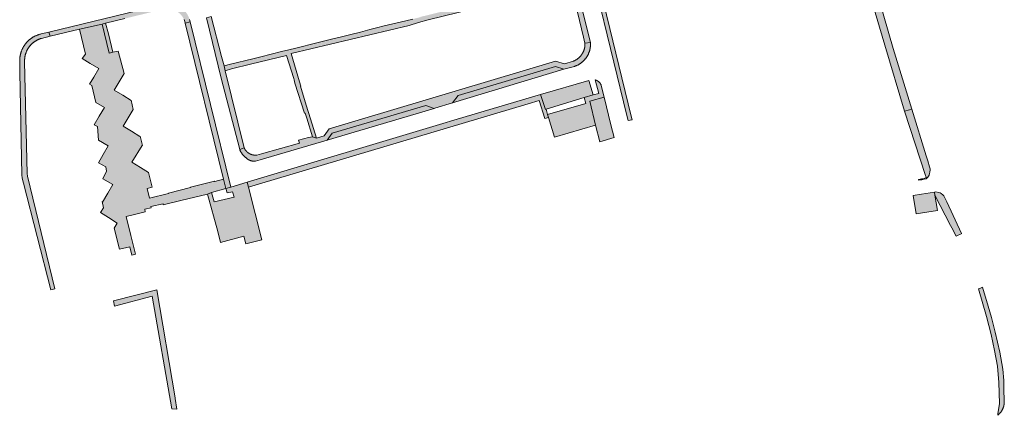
# Model space of a CAD drawing. Extents: x 97094 to 109644, y 463509 to 471969.
# Tile 309 of 362: x 105918 to 106238, y 467084 to 467213. Entities that reach past the tile are written whole.
import ezdxf

# ---------------------------------------------------------------- set-up
doc = ezdxf.new("R2010")
doc.units = 0
doc.layers.add('109 Onkruidbestrijding elementen', color=6, linetype='Continuous', lineweight=20, true_color=0xff00ff)

msp = doc.modelspace()

# ---------------------------------------------------------------- hatches: boundary and pattern name
at = {"layer": '109 Onkruidbestrijding elementen', "true_color": 0xff00ff}
for points in [[(106185.25, 467252.68), (106187.61, 467243.29), (106189.78, 467235.2), (106194.68, 467217.85), (106198.74, 467204.3), (106205.13, 467182.94), (106206.72, 467183.34), (106207.49, 467183.53), (106201.42, 467203.2), (106185.43, 467258.8), (106185.35, 467258.7), (106184.11, 467257.14), (106184.69, 467254.92), (106184.81, 467254.43), (106184.99, 467253.73), (106185.25, 467252.68)], [(106100.11, 467242.4), (106115.01, 467181.47), (106115.46, 467179.85), (106116.72, 467180.16), (106116.4, 467181.27), (106101.47, 467242.7), (106100.11, 467242.4)], [(106094.21, 467240.97), (106092.68, 467240.44), (106097.36, 467221.61), (106097.62, 467220.53), (106100.94, 467206.95), (106101.38, 467205.01), (106103.17, 467205.15), (106094.21, 467240.97)], [(106076.95, 467215.17), (106091.9, 467219.04), (106092.4, 467219.2), (106092.4, 467219.17), (106097.62, 467220.53), (106097.36, 467221.61), (106077.87, 467216.77), (106077.67, 467217.58), (106076.2, 467223.49), (106074.69, 467229.53), (106073.51, 467234.28), (106073.21, 467235.49), (106072.7, 467237.53), (106071.35, 467237.2), (106075.57, 467220.36), (106071.15, 467219.15), (106068.88, 467218.59), (106066.22, 467217.93), (106059.4, 467216.38), (106059.41, 467216.33), (106057.16, 467215.77), (106054.72, 467215.16), (106047.89, 467213.47), (106047.9, 467213.41), (106045.48, 467212.81), (106043.19, 467212.24), (106036.2, 467210.58), (106033.76, 467209.97), (106031.55, 467209.42), (106028.48, 467208.57), (106025.44, 467207.81), (106022.4, 467207.06), (106019.13, 467206.31), (106016.98, 467205.77), (106014.39, 467205.13), (106007.58, 467203.41), (106005.26, 467202.84), (106002.93, 467202.26), (105996.12, 467200.58), (105993.54, 467199.94), (105986.31, 467198.14), (105984.22, 467197.62), (105984.61, 467196.04), (105986.63, 467196.63), (105986.62, 467196.68), (105992.81, 467198.22), (105992.83, 467198.16), (106004.5, 467200.97), (106006.85, 467193.5), (106006.87, 467193.5), (106006.98, 467193.06), (106007.24, 467192), (106010.37, 467182.26), (106010.53, 467182.27), (106011.05, 467180.65), (106012.97, 467174.64), (106014.27, 467174.19), (106012.32, 467180.38), (106010.91, 467184.86), (106010.9, 467184.86), (106009.06, 467191.05), (106009.15, 467191.08), (106008.76, 467192.42), (106006.07, 467201.59), (106044.28, 467210.71), (106047.39, 467211.63), (106050.5, 467212.54), (106069.99, 467217.35), (106073.61, 467218.24), (106075.89, 467218.8), (106076.95, 467215.17)], [(105964.71, 467216.04), (105964.81, 467216.06), (105964.91, 467216.08), (105965.01, 467216.09), (105965.1, 467216.1), (105965.2, 467216.11), (105965.3, 467216.12), (105965.4, 467216.13), (105965.5, 467216.14), (105965.6, 467216.14), (105965.7, 467216.14), (105965.8, 467216.14), (105965.9, 467216.14), (105966, 467216.14), (105966.1, 467216.14), (105966.2, 467216.13), (105966.3, 467216.12), (105966.4, 467216.11), (105966.5, 467216.1), (105966.6, 467216.09), (105966.7, 467216.08), (105966.8, 467216.06), (105966.9, 467216.04), (105967, 467216.02), (105967.1, 467216), (105967.19, 467215.98), (105967.29, 467215.96), (105967.39, 467215.93), (105967.48, 467215.9), (105967.58, 467215.87), (105967.67, 467215.84), (105967.77, 467215.81), (105967.86, 467215.78), (105967.96, 467215.74), (105968.05, 467215.7), (105968.14, 467215.67), (105968.23, 467215.63), (105968.33, 467215.58), (105968.42, 467215.54), (105968.51, 467215.5), (105968.59, 467215.45), (105968.68, 467215.4), (105968.77, 467215.35), (105968.86, 467215.3), (105968.94, 467215.25), (105969.03, 467215.2), (105969.11, 467215.14), (105969.19, 467215.09), (105969.28, 467215.03), (105969.36, 467214.97), (105969.44, 467214.91), (105969.52, 467214.85), (105969.59, 467214.79), (105969.67, 467214.72), (105969.75, 467214.66), (105969.82, 467214.59), (105969.89, 467214.52), (105969.97, 467214.45), (105970.04, 467214.38), (105970.11, 467214.31), (105970.18, 467214.24), (105970.24, 467214.16), (105970.31, 467214.09), (105970.38, 467214.01), (105970.44, 467213.94), (105970.5, 467213.86), (105970.56, 467213.78), (105970.62, 467213.7), (105970.68, 467213.62), (105970.74, 467213.54), (105970.79, 467213.45), (105970.85, 467213.37), (105970.9, 467213.28), (105970.95, 467213.2), (105971, 467213.11), (105971.05, 467213.02), (105971.1, 467212.93), (105971.14, 467212.85), (105971.19, 467212.76), (105971.23, 467212.66), (105971.36, 467212.36), (105971.48, 467212.05), (105971.62, 467211.46), (105973.24, 467211.94), (105973.04, 467212.63), (105973.01, 467212.74), (105972.97, 467212.86), (105972.94, 467212.97), (105972.9, 467213.08), (105972.86, 467213.19), (105972.81, 467213.3), (105972.77, 467213.41), (105972.72, 467213.52), (105972.67, 467213.63), (105972.62, 467213.74), (105972.57, 467213.85), (105972.52, 467213.95), (105972.46, 467214.06), (105972.41, 467214.16), (105972.35, 467214.26), (105972.29, 467214.36), (105972.22, 467214.47), (105972.16, 467214.57), (105972.1, 467214.66), (105972.03, 467214.76), (105971.96, 467214.86), (105971.89, 467214.95), (105971.82, 467215.05), (105971.74, 467215.14), (105971.67, 467215.23), (105971.59, 467215.32), (105971.51, 467215.41), (105971.43, 467215.5), (105971.35, 467215.59), (105971.27, 467215.67), (105971.19, 467215.76), (105971.1, 467215.84), (105971.02, 467215.92), (105970.93, 467216), (105970.84, 467216.08), (105970.75, 467216.16), (105970.66, 467216.23), (105970.56, 467216.3), (105970.47, 467216.38), (105970.37, 467216.45), (105970.28, 467216.52), (105970.18, 467216.58), (105970.08, 467216.65), (105969.98, 467216.71), (105969.88, 467216.78), (105969.78, 467216.84), (105969.68, 467216.9), (105969.57, 467216.95), (105969.47, 467217.01), (105969.36, 467217.06), (105969.25, 467217.11), (105969.15, 467217.16), (105969.04, 467217.21), (105968.93, 467217.26), (105968.82, 467217.3), (105968.71, 467217.35), (105968.6, 467217.39), (105968.49, 467217.43), (105968.37, 467217.47), (105968.26, 467217.5), (105968.15, 467217.54), (105968.03, 467217.57), (105967.92, 467217.6), (105967.8, 467217.63), (105967.69, 467217.65), (105967.57, 467217.68), (105967.46, 467217.7), (105967.34, 467217.72), (105967.22, 467217.74), (105967.1, 467217.75), (105966.99, 467217.77), (105966.87, 467217.78), (105966.75, 467217.79), (105966.63, 467217.8), (105966.51, 467217.81), (105966.39, 467217.81), (105966.28, 467217.81), (105966.16, 467217.82), (105966.04, 467217.81), (105965.92, 467217.81), (105965.8, 467217.81), (105965.68, 467217.8), (105965.57, 467217.79), (105965.45, 467217.78), (105965.33, 467217.77), (105965.21, 467217.75), (105965.09, 467217.74), (105964.98, 467217.72), (105964.86, 467217.7), (105964.74, 467217.67), (105964.63, 467217.65), (105964.51, 467217.62), (105964.4, 467217.59), (105963.47, 467217.36), (105927.34, 467208.55), (105927.74, 467207.21), (105937.31, 467209.5), (105944.71, 467211.17), (105945.74, 467211.42), (105952.01, 467212.95), (105964.45, 467215.99), (105964.58, 467216.02), (105964.71, 467216.04)], [(105984.61, 467196.04), (105984.22, 467197.62), (105983.45, 467200.69), (105980.03, 467213.62), (105978.57, 467213.24), (105983.26, 467193.6), (105989.3, 467170.5), (105990.75, 467171.06), (105984.61, 467196.04)], [(105944.62, 467153.56), (105945.05, 467151.58), (105944.11, 467150.08), (105946.77, 467148.37), (105949.58, 467146.55), (105948.58, 467145), (105950.27, 467138.12), (105953.64, 467138.9), (105954.31, 467136.21), (105955.45, 467136.52), (105954.57, 467140.03), (105953.99, 467142.59), (105952.45, 467148.76), (105955.55, 467149.53), (105958.66, 467150.31), (105958.47, 467151.11), (105960.52, 467151.6), (105960.44, 467151.94), (105964.43, 467152.84), (105964.49, 467152.56), (105970.24, 467153.94), (105978.85, 467156.04), (105980.13, 467156.5), (105984.85, 467157.81), (105984.06, 467160.88), (105981.21, 467160.15), (105981.16, 467160.25), (105973.32, 467158.3), (105973.31, 467158.12), (105966.18, 467156.3), (105966.21, 467156.18), (105960.06, 467154.66), (105959.29, 467157.82), (105960.89, 467158.21), (105959.74, 467163.03), (105957.07, 467164.68), (105954.33, 467166.37), (105957.69, 467171.83), (105957.77, 467171.78), (105956.99, 467174.82), (105956.92, 467174.72), (105954.19, 467176.39), (105951.46, 467178.07), (105954.73, 467183.43), (105954.09, 467186.46), (105954.07, 467186.43), (105951.32, 467188.09), (105948.58, 467189.73), (105951.84, 467195.15), (105949.82, 467202.41), (105948.18, 467202.01), (105946.96, 467201.7), (105944.71, 467211.17), (105937.31, 467209.5), (105939.25, 467201.4), (105938.17, 467199.96), (105940.82, 467198.41), (105943.56, 467196.8), (105941.91, 467193.99), (105940.56, 467191.69), (105941.31, 467191.27), (105942.58, 467185.74), (105945.38, 467184.1), (105943.71, 467181.26), (105942.1, 467178.51), (105943.15, 467177.91), (105943.46, 467173.55), (105946.66, 467171.67), (105945, 467168.84), (105943.44, 467166.17), (105945.86, 467164.87), (105946.06, 467163.44), (105944.91, 467161), (105948.13, 467159.12), (105946.47, 467156.28), (105944.81, 467153.45), (105944.62, 467153.56)], [(105948.18, 467202.01), (105946.71, 467208), (105945.74, 467211.42), (105944.71, 467211.17), (105946.96, 467201.7), (105948.18, 467202.01)], [(105984.85, 467157.81), (105986.48, 467158.29), (105973.24, 467211.94), (105971.62, 467211.46), (105984.06, 467160.88), (105984.85, 467157.81)], [(105927.95, 467124.98), (105929.33, 467125.3), (105920.42, 467161.81), (105920.3, 467162.7), (105919.49, 467198.9), (105919.48, 467199.03), (105919.48, 467199.15), (105919.48, 467199.28), (105919.48, 467199.4), (105919.48, 467199.53), (105919.49, 467199.66), (105919.5, 467199.78), (105919.51, 467199.91), (105919.52, 467200.03), (105919.53, 467200.16), (105919.55, 467200.29), (105919.57, 467200.41), (105919.59, 467200.54), (105919.61, 467200.66), (105919.64, 467200.78), (105919.66, 467200.91), (105919.69, 467201.03), (105919.72, 467201.15), (105919.75, 467201.27), (105919.79, 467201.4), (105919.83, 467201.52), (105919.86, 467201.64), (105919.9, 467201.76), (105919.95, 467201.88), (105919.99, 467201.99), (105920.04, 467202.11), (105920.09, 467202.23), (105920.14, 467202.34), (105920.19, 467202.46), (105920.24, 467202.57), (105920.3, 467202.68), (105920.36, 467202.8), (105920.42, 467202.91), (105920.48, 467203.02), (105920.54, 467203.13), (105920.61, 467203.24), (105920.68, 467203.34), (105920.75, 467203.45), (105920.82, 467203.55), (105920.89, 467203.66), (105920.96, 467203.76), (105921.04, 467203.86), (105921.12, 467203.96), (105921.19, 467204.06), (105921.28, 467204.15), (105921.36, 467204.25), (105921.44, 467204.34), (105921.53, 467204.44), (105921.61, 467204.53), (105921.7, 467204.62), (105921.79, 467204.71), (105921.88, 467204.79), (105921.98, 467204.88), (105922.07, 467204.96), (105922.17, 467205.05), (105922.26, 467205.13), (105922.36, 467205.21), (105922.46, 467205.28), (105922.56, 467205.36), (105922.67, 467205.43), (105922.77, 467205.51), (105922.87, 467205.58), (105922.98, 467205.65), (105923.09, 467205.71), (105923.19, 467205.78), (105923.3, 467205.84), (105923.41, 467205.9), (105923.52, 467205.96), (105923.64, 467206.02), (105923.75, 467206.08), (105923.86, 467206.13), (105923.98, 467206.18), (105924.09, 467206.24), (105924.21, 467206.28), (105924.33, 467206.33), (105924.45, 467206.38), (105924.57, 467206.42), (105924.68, 467206.46), (105924.81, 467206.5), (105924.93, 467206.53), (105927.74, 467207.21), (105927.34, 467208.55), (105924.81, 467207.97), (105924.67, 467207.94), (105924.52, 467207.9), (105924.38, 467207.86), (105924.24, 467207.82), (105924.09, 467207.77), (105923.95, 467207.73), (105923.81, 467207.68), (105923.67, 467207.62), (105923.53, 467207.57), (105923.39, 467207.51), (105923.25, 467207.46), (105923.12, 467207.4), (105922.98, 467207.33), (105922.85, 467207.27), (105922.71, 467207.2), (105922.58, 467207.13), (105922.45, 467207.06), (105922.32, 467206.98), (105922.19, 467206.91), (105922.07, 467206.83), (105921.94, 467206.75), (105921.81, 467206.67), (105921.69, 467206.58), (105921.57, 467206.49), (105921.45, 467206.41), (105921.33, 467206.31), (105921.21, 467206.22), (105921.1, 467206.13), (105920.98, 467206.03), (105920.87, 467205.93), (105920.76, 467205.83), (105920.65, 467205.73), (105920.55, 467205.62), (105920.44, 467205.52), (105920.34, 467205.41), (105920.23, 467205.3), (105920.13, 467205.19), (105920.04, 467205.08), (105919.94, 467204.96), (105919.85, 467204.85), (105919.75, 467204.73), (105919.66, 467204.61), (105919.57, 467204.49), (105919.49, 467204.37), (105919.4, 467204.25), (105919.32, 467204.12), (105919.24, 467203.99), (105919.16, 467203.87), (105919.09, 467203.74), (105919.01, 467203.61), (105918.94, 467203.48), (105918.87, 467203.34), (105918.81, 467203.21), (105918.74, 467203.08), (105918.68, 467202.94), (105918.62, 467202.8), (105918.56, 467202.67), (105918.51, 467202.53), (105918.45, 467202.39), (105918.4, 467202.25), (105918.35, 467202.11), (105918.31, 467201.96), (105918.26, 467201.82), (105918.22, 467201.68), (105918.18, 467201.53), (105918.15, 467201.39), (105918.11, 467201.24), (105918.08, 467201.1), (105918.05, 467200.95), (105918.02, 467200.8), (105918, 467200.66), (105917.98, 467200.51), (105917.96, 467200.36), (105917.94, 467200.21), (105917.93, 467200.06), (105917.91, 467199.91), (105917.91, 467199.76), (105917.9, 467199.61), (105917.89, 467199.46), (105917.89, 467199.32), (105917.89, 467199.17), (105917.92, 467197.3), (105917.96, 467195.48), (105918.58, 467162.27), (105918.74, 467161.22), (105919.12, 467159.52), (105927.95, 467124.98)], [(105994.92, 467168.69), (105994.86, 467168.68), (105994.79, 467168.67), (105994.73, 467168.66), (105994.66, 467168.66), (105994.6, 467168.66), (105994.53, 467168.65), (105994.46, 467168.65), (105994.4, 467168.65), (105994.33, 467168.65), (105994.27, 467168.65), (105994.2, 467168.65), (105994.14, 467168.66), (105994.07, 467168.66), (105994.01, 467168.67), (105993.94, 467168.67), (105993.88, 467168.68), (105993.81, 467168.69), (105993.75, 467168.7), (105993.68, 467168.71), (105993.62, 467168.72), (105993.56, 467168.73), (105993.49, 467168.75), (105993.43, 467168.76), (105993.37, 467168.78), (105993.3, 467168.8), (105993.24, 467168.82), (105993.18, 467168.84), (105993.12, 467168.86), (105993.05, 467168.88), (105992.99, 467168.9), (105992.93, 467168.92), (105992.87, 467168.95), (105992.81, 467168.97), (105992.75, 467169), (105992.69, 467169.03), (105992.63, 467169.06), (105992.57, 467169.08), (105992.52, 467169.11), (105992.46, 467169.15), (105992.4, 467169.18), (105992.35, 467169.21), (105992.29, 467169.25), (105992.24, 467169.28), (105992.18, 467169.32), (105992.13, 467169.35), (105992.07, 467169.39), (105992.02, 467169.43), (105991.97, 467169.47), (105991.92, 467169.51), (105991.87, 467169.55), (105991.82, 467169.59), (105991.77, 467169.64), (105991.72, 467169.68), (105991.67, 467169.72), (105991.62, 467169.77), (105991.58, 467169.82), (105991.53, 467169.86), (105991.49, 467169.91), (105991.44, 467169.96), (105991.4, 467170.01), (105991.36, 467170.06), (105991.32, 467170.11), (105991.28, 467170.16), (105991.24, 467170.21), (105991.2, 467170.26), (105991.16, 467170.32), (105991.12, 467170.37), (105991.09, 467170.42), (105991.05, 467170.48), (105991.02, 467170.53), (105990.98, 467170.59), (105990.95, 467170.65), (105990.92, 467170.7), (105990.89, 467170.76), (105990.86, 467170.82), (105990.83, 467170.88), (105990.8, 467170.94), (105990.77, 467171), (105990.75, 467171.06), (105989.3, 467170.5), (105989.34, 467170.4), (105989.39, 467170.29), (105989.44, 467170.19), (105989.49, 467170.08), (105989.54, 467169.98), (105989.6, 467169.88), (105989.65, 467169.77), (105989.71, 467169.67), (105989.77, 467169.57), (105989.83, 467169.47), (105989.89, 467169.38), (105989.96, 467169.28), (105990.02, 467169.19), (105990.09, 467169.09), (105990.16, 467169), (105990.23, 467168.91), (105990.3, 467168.82), (105990.38, 467168.73), (105990.45, 467168.64), (105990.53, 467168.55), (105990.61, 467168.47), (105990.69, 467168.38), (105990.77, 467168.3), (105990.85, 467168.22), (105990.94, 467168.14), (105991.02, 467168.06), (105991.11, 467167.99), (105991.2, 467167.91), (105991.29, 467167.84), (105991.38, 467167.76), (105991.47, 467167.69), (105991.52, 467167.65), (105991.57, 467167.61), (105991.62, 467167.56), (105991.67, 467167.52), (105991.72, 467167.48), (105991.77, 467167.44), (105991.82, 467167.4), (105991.88, 467167.37), (105991.93, 467167.33), (105991.99, 467167.29), (105992.04, 467167.26), (105992.1, 467167.22), (105992.15, 467167.19), (105992.21, 467167.16), (105992.27, 467167.13), (105992.32, 467167.1), (105992.38, 467167.07), (105992.44, 467167.04), (105992.5, 467167.01), (105992.56, 467166.98), (105992.62, 467166.96), (105992.68, 467166.93), (105992.74, 467166.91), (105992.8, 467166.89), (105992.86, 467166.87), (105992.93, 467166.85), (105992.99, 467166.83), (105993.05, 467166.81), (105993.12, 467166.79), (105993.18, 467166.78), (105993.24, 467166.76), (105993.31, 467166.75), (105993.37, 467166.73), (105993.43, 467166.72), (105993.5, 467166.71), (105993.56, 467166.7), (105993.63, 467166.7), (105993.69, 467166.69), (105993.76, 467166.68), (105993.82, 467166.68), (105993.89, 467166.67), (105993.95, 467166.67), (105994.02, 467166.67), (105994.08, 467166.67), (105994.15, 467166.67), (105994.21, 467166.67), (105994.28, 467166.67), (105994.34, 467166.68), (105994.41, 467166.68), (105995.96, 467167.12), (106017.68, 467173.49), (106019.38, 467175.74), (106049.75, 467184.73), (106052.41, 467183.78), (106052.7, 467183.87), (106058.4, 467185.6), (106060.27, 467187.99), (106091.79, 467197.41), (106094.54, 467196.55), (106097.98, 467197.45), (106098.1, 467197.49), (106098.22, 467197.53), (106098.34, 467197.58), (106098.45, 467197.62), (106098.57, 467197.67), (106098.69, 467197.72), (106098.8, 467197.77), (106098.92, 467197.83), (106099.03, 467197.88), (106099.14, 467197.94), (106099.25, 467198), (106099.36, 467198.06), (106099.47, 467198.13), (106099.58, 467198.19), (106099.69, 467198.26), (106099.8, 467198.33), (106099.9, 467198.4), (106100.01, 467198.47), (106100.11, 467198.55), (106100.21, 467198.62), (106100.31, 467198.7), (106100.41, 467198.78), (106100.51, 467198.86), (106100.6, 467198.94), (106100.7, 467199.03), (106100.79, 467199.11), (106100.88, 467199.2), (106100.97, 467199.29), (106101.06, 467199.38), (106101.15, 467199.47), (106101.23, 467199.56), (106101.32, 467199.66), (106101.4, 467199.75), (106101.48, 467199.85), (106101.56, 467199.95), (106101.64, 467200.05), (106101.71, 467200.15), (106101.79, 467200.25), (106101.86, 467200.36), (106101.93, 467200.46), (106102, 467200.57), (106102.07, 467200.67), (106102.13, 467200.78), (106102.2, 467200.89), (106102.26, 467201), (106102.32, 467201.11), (106102.38, 467201.23), (106102.43, 467201.34), (106102.49, 467201.45), (106102.54, 467201.57), (106102.59, 467201.69), (106102.64, 467201.8), (106102.68, 467201.92), (106102.73, 467202.04), (106102.77, 467202.16), (106102.81, 467202.28), (106102.85, 467202.4), (106102.89, 467202.52), (106102.92, 467202.64), (106102.95, 467202.76), (106102.98, 467202.89), (106103.01, 467203.01), (106103.04, 467203.13), (106103.06, 467203.26), (106103.08, 467203.38), (106103.1, 467203.51), (106103.12, 467203.63), (106103.14, 467203.76), (106103.15, 467203.89), (106103.16, 467204.01), (106103.17, 467204.14), (106103.18, 467204.26), (106103.18, 467204.39), (106103.19, 467204.52), (106103.19, 467204.64), (106103.19, 467204.77), (106103.18, 467204.9), (106103.18, 467205.02), (106103.17, 467205.15), (106101.38, 467205.01), (106101.39, 467204.91), (106101.39, 467204.81), (106101.39, 467204.71), (106101.39, 467204.61), (106101.39, 467204.51), (106101.39, 467204.41), (106101.38, 467204.31), (106101.37, 467204.21), (106101.37, 467204.11), (106101.36, 467204.01), (106101.34, 467203.91), (106101.33, 467203.82), (106101.32, 467203.72), (106101.3, 467203.62), (106101.28, 467203.52), (106101.26, 467203.42), (106101.24, 467203.33), (106101.21, 467203.23), (106101.19, 467203.13), (106101.16, 467203.04), (106101.14, 467202.94), (106101.11, 467202.85), (106101.07, 467202.75), (106101.04, 467202.66), (106101.01, 467202.57), (106100.97, 467202.47), (106100.93, 467202.38), (106100.89, 467202.29), (106100.85, 467202.2), (106100.81, 467202.11), (106100.77, 467202.02), (106100.72, 467201.93), (106100.68, 467201.84), (106100.63, 467201.76), (106100.58, 467201.67), (106100.53, 467201.58), (106100.48, 467201.5), (106100.42, 467201.42), (106100.37, 467201.33), (106100.31, 467201.25), (106100.25, 467201.17), (106100.19, 467201.09), (106100.13, 467201.01), (106100.07, 467200.93), (106100.01, 467200.86), (106099.94, 467200.78), (106099.88, 467200.71), (106099.81, 467200.63), (106099.74, 467200.56), (106099.67, 467200.49), (106099.6, 467200.42), (106099.53, 467200.35), (106099.46, 467200.28), (106099.39, 467200.21), (106099.31, 467200.15), (106099.23, 467200.08), (106099.16, 467200.02), (106099.08, 467199.96), (106099, 467199.9), (106098.92, 467199.84), (106098.84, 467199.78), (106098.76, 467199.73), (106098.67, 467199.67), (106098.59, 467199.62), (106098.51, 467199.57), (106098.42, 467199.52), (106098.33, 467199.47), (106098.25, 467199.42), (106098.16, 467199.37), (106098.07, 467199.33), (106097.98, 467199.28), (106097.89, 467199.24), (106097.8, 467199.2), (106097.71, 467199.16), (106094.7, 467198.29), (106091.81, 467199.16), (106018.37, 467177.16), (106016.71, 467174.95), (106014.27, 467174.19), (106012.97, 467174.64), (106011.62, 467174.33), (106008.42, 467173.54), (106008.73, 467172.54), (105996.41, 467169.1), (105994.92, 467168.69)], [(106058.4, 467185.6), (106094.54, 467196.55), (106091.79, 467197.41), (106060.27, 467187.99), (106058.4, 467185.6)], [(106104.03, 467188.18), (106102.64, 467192.89), (106086.95, 467188.37), (106087.49, 467186.69), (106088.53, 467183.48), (106088.76, 467183.55), (106101.13, 467187.3), (106104.03, 467188.18)], [(106101.13, 467187.3), (106101.63, 467185.4), (106089.28, 467181.81), (106089.56, 467180.88), (106091.52, 467174.44), (106104.84, 467178.37), (106102.95, 467186.12), (106107.58, 467187.42), (106106.7, 467191.28), (106106.68, 467191.32), (106106.66, 467191.37), (106106.64, 467191.42), (106106.62, 467191.46), (106106.6, 467191.51), (106106.57, 467191.55), (106106.55, 467191.6), (106106.53, 467191.64), (106106.5, 467191.68), (106106.48, 467191.73), (106106.45, 467191.77), (106106.42, 467191.81), (106106.39, 467191.86), (106106.37, 467191.9), (106106.34, 467191.94), (106106.31, 467191.98), (106106.27, 467192.02), (106106.24, 467192.06), (106106.21, 467192.1), (106106.18, 467192.14), (106106.14, 467192.17), (106106.11, 467192.21), (106106.08, 467192.25), (106106.04, 467192.28), (106106.01, 467192.32), (106105.97, 467192.35), (106105.93, 467192.39), (106105.89, 467192.42), (106105.86, 467192.45), (106105.82, 467192.49), (106105.78, 467192.52), (106105.74, 467192.55), (106105.7, 467192.58), (106105.66, 467192.61), (106105.62, 467192.64), (106105.57, 467192.67), (106105.53, 467192.7), (106105.49, 467192.72), (106105.45, 467192.75), (106105.4, 467192.77), (106105.36, 467192.8), (106105.31, 467192.82), (106105.27, 467192.85), (106105.22, 467192.87), (106105.18, 467192.89), (106105.13, 467192.91), (106105.09, 467192.93), (106105.04, 467192.95), (106104.99, 467192.97), (106104.95, 467192.99), (106104.9, 467193), (106104.85, 467193.02), (106104.8, 467193.04), (106104.75, 467193.05), (106104.71, 467193.06), (106105.87, 467188.68), (106104.03, 467188.18), (106101.13, 467187.3)], [(105991.78, 467159.88), (105992.16, 467158.22), (105995.42, 467159.2), (106082.96, 467185.34), (106086.49, 467186.39), (106088.36, 467180.53), (106089.56, 467180.88), (106089.28, 467181.81), (106088.76, 467183.55), (106088.53, 467183.48), (106087.49, 467186.69), (106086.95, 467188.37), (106059.89, 467180.27), (106054.16, 467178.55), (105991.78, 467159.88)], [(106052.41, 467183.78), (106049.75, 467184.73), (106019.38, 467175.74), (106017.68, 467173.49), (106052.41, 467183.78)], [(106110.85, 467174.42), (106109.83, 467178.5), (106107.58, 467187.42), (106102.95, 467186.12), (106104.84, 467178.37), (106106.23, 467173), (106110.85, 467174.42)], [(106205.13, 467182.94), (106211.91, 467162.05), (106212.03, 467161.83), (106212.13, 467161.42), (106211.7, 467161.2), (106211.13, 467161.02), (106210.6, 467160.93), (106209.67, 467160.8), (106209.62, 467160.57), (106210.12, 467160.59), (106210.69, 467160.64), (106211.49, 467160.84), (106212.1, 467161.02), (106212.74, 467161.48), (106213.1, 467162.18), (106213.24, 467162.68), (106213.38, 467163.16), (106213.44, 467163.88), (106213.43, 467164.16), (106213.26, 467164.89), (106212.66, 467166.8), (106212.15, 467168.44), (106207.49, 467183.53), (106206.72, 467183.34), (106205.13, 467182.94)], [(105986.48, 467158.29), (105984.85, 467157.81), (105985.28, 467156.4), (105987.02, 467156.74), (105987.51, 467155.03), (105980.97, 467153.49), (105980.13, 467156.5), (105978.85, 467156.04), (105982.17, 467143.84), (105983.13, 467140.28), (105990.68, 467142.39), (105991.28, 467139.86), (105996.45, 467141.2), (105992.16, 467158.22), (105991.78, 467159.88), (105986.48, 467158.29)], [(106214.96, 467155.71), (106214.8, 467156.65), (106210.66, 467155.98), (106207.94, 467155.55), (106208.86, 467149.57), (106215.8, 467150.72), (106214.96, 467155.71)], [(106214.89, 467156.66), (106214.8, 467156.65), (106214.96, 467155.71), (106220.07, 467145.81), (106220.44, 467145.1), (106221.86, 467142.35), (106223.7, 467143.21), (106223.66, 467143.27), (106218.87, 467153.49), (106217.88, 467155.46), (106217.55, 467155.83), (106217.04, 467156.19), (106216.74, 467156.4), (106216.27, 467156.58), (106215.29, 467156.71), (106214.91, 467156.66), (106214.89, 467156.66)], [(105962.45, 467125.01), (105948.29, 467121.4), (105948.68, 467119.67), (105960.88, 467122.95), (105967.29, 467086.34), (105968.92, 467086.28), (105968.37, 467089.67), (105968.34, 467089.89), (105962.45, 467125.01)], [(106229.13, 467125.29), (106231.72, 467116.26), (106233.28, 467110.49), (106234.3, 467105.32), (106235.27, 467100.22), (106235.79, 467094.89), (106235.98, 467088.13), (106235.43, 467084.69), (106235.36, 467084.26), (106235.44, 467084.31), (106235.51, 467084.37), (106235.58, 467084.43), (106235.65, 467084.49), (106235.72, 467084.56), (106235.79, 467084.62), (106235.85, 467084.68), (106235.92, 467084.75), (106235.98, 467084.82), (106236.05, 467084.89), (106236.11, 467084.95), (106236.17, 467085.02), (106236.23, 467085.1), (106236.29, 467085.17), (106236.35, 467085.24), (106236.4, 467085.32), (106236.46, 467085.39), (106236.51, 467085.47), (106236.57, 467085.54), (106236.62, 467085.62), (106236.67, 467085.7), (106236.72, 467085.78), (106236.76, 467085.86), (106236.81, 467085.94), (106236.85, 467086.02), (106236.9, 467086.11), (106236.94, 467086.19), (106236.98, 467086.27), (106237.02, 467086.36), (106237.06, 467086.44), (106237.09, 467086.53), (106237.13, 467086.61), (106237.16, 467086.7), (106237.19, 467086.79), (106237.22, 467086.88), (106237.25, 467086.97), (106237.28, 467087.06), (106237.31, 467087.14), (106237.33, 467087.23), (106237.35, 467087.32), (106237.38, 467087.42), (106237.4, 467087.51), (106237.41, 467087.6), (106237.43, 467087.69), (106237.45, 467087.78), (106237.46, 467087.87), (106237.47, 467087.97), (106237.48, 467088.06), (106237.49, 467088.15), (106237.5, 467088.24), (106237.51, 467088.34), (106237.51, 467088.43), (106237.51, 467088.52), (106237.51, 467088.62), (106237.38, 467093.01), (106237.31, 467095.54), (106237.01, 467099.22), (106236.1, 467104.78), (106234.59, 467111.21), (106233.32, 467116.01), (106232.3, 467119.67), (106230.45, 467125.81), (106229.8, 467125.55), (106229.13, 467125.29)]]:
    msp.add_hatch(color=6, dxfattribs=at).paths.add_polyline_path(points)

# ---------------------------------------------------------------- linework, layer by layer
at = {"layer": '109 Onkruidbestrijding elementen', "color": 3, "true_color": 0x00ff00}
for points in [[(106185.25, 467252.68), (106187.61, 467243.29), (106189.78, 467235.2), (106194.68, 467217.85), (106198.74, 467204.3), (106205.13, 467182.94), (106206.72, 467183.34), (106207.49, 467183.53), (106201.42, 467203.2), (106185.43, 467258.8), (106185.35, 467258.7), (106184.11, 467257.14), (106184.69, 467254.92), (106184.81, 467254.43), (106184.99, 467253.73), (106185.25, 467252.68)], [(106100.11, 467242.4), (106115.01, 467181.47), (106115.46, 467179.85), (106116.72, 467180.16), (106116.4, 467181.27), (106101.47, 467242.7), (106100.11, 467242.4)], [(106094.21, 467240.97), (106092.68, 467240.44), (106097.36, 467221.61), (106097.62, 467220.53), (106100.94, 467206.95), (106101.38, 467205.01), (106103.17, 467205.15), (106094.21, 467240.97)], [(105984.61, 467196.04), (105984.22, 467197.62), (105983.45, 467200.69), (105980.03, 467213.62), (105978.57, 467213.24), (105983.26, 467193.6), (105989.3, 467170.5), (105990.75, 467171.06), (105984.61, 467196.04)], [(105944.62, 467153.56), (105945.05, 467151.58), (105944.11, 467150.08), (105946.77, 467148.37), (105949.58, 467146.55), (105948.58, 467145), (105950.27, 467138.12), (105953.64, 467138.9), (105954.31, 467136.21), (105955.45, 467136.52), (105954.57, 467140.03), (105953.99, 467142.59), (105952.45, 467148.76), (105955.55, 467149.53), (105958.66, 467150.31), (105958.47, 467151.11), (105960.52, 467151.6), (105960.44, 467151.94), (105964.43, 467152.84), (105964.49, 467152.56), (105970.24, 467153.94), (105978.85, 467156.04), (105980.13, 467156.5), (105984.85, 467157.81), (105984.06, 467160.88), (105981.21, 467160.15), (105981.16, 467160.25), (105973.32, 467158.3), (105973.31, 467158.12), (105966.18, 467156.3), (105966.21, 467156.18), (105960.06, 467154.66), (105959.29, 467157.82), (105960.89, 467158.21), (105959.74, 467163.03), (105957.07, 467164.68), (105954.33, 467166.37), (105957.69, 467171.83), (105957.77, 467171.78), (105956.99, 467174.82), (105956.92, 467174.72), (105954.19, 467176.39), (105951.46, 467178.07), (105954.73, 467183.43), (105954.09, 467186.46), (105954.07, 467186.43), (105951.32, 467188.09), (105948.58, 467189.73), (105951.84, 467195.15), (105949.82, 467202.41), (105948.18, 467202.01), (105946.96, 467201.7), (105944.71, 467211.17), (105937.31, 467209.5), (105939.25, 467201.4), (105938.17, 467199.96), (105940.82, 467198.41), (105943.56, 467196.8), (105941.91, 467193.99), (105940.56, 467191.69), (105941.31, 467191.27), (105942.58, 467185.74), (105945.38, 467184.1), (105943.71, 467181.26), (105942.1, 467178.51), (105943.15, 467177.91), (105943.46, 467173.55), (105946.66, 467171.67), (105945, 467168.84), (105943.44, 467166.17), (105945.86, 467164.87), (105946.06, 467163.44), (105944.91, 467161), (105948.13, 467159.12), (105946.47, 467156.28), (105944.81, 467153.45), (105944.62, 467153.56)], [(105948.18, 467202.01), (105946.71, 467208), (105945.74, 467211.42), (105944.71, 467211.17), (105946.96, 467201.7), (105948.18, 467202.01)], [(105984.85, 467157.81), (105986.48, 467158.29), (105973.24, 467211.94), (105971.62, 467211.46), (105984.06, 467160.88), (105984.85, 467157.81)], [(105927.95, 467124.98), (105929.33, 467125.3), (105920.42, 467161.81), (105920.3, 467162.7), (105919.49, 467198.9), (105919.48, 467199.03), (105919.48, 467199.15), (105919.48, 467199.28), (105919.48, 467199.4), (105919.48, 467199.53), (105919.49, 467199.66), (105919.5, 467199.78), (105919.51, 467199.91), (105919.52, 467200.03), (105919.53, 467200.16), (105919.55, 467200.29), (105919.57, 467200.41), (105919.59, 467200.54), (105919.61, 467200.66), (105919.64, 467200.78), (105919.66, 467200.91), (105919.69, 467201.03), (105919.72, 467201.15), (105919.75, 467201.27), (105919.79, 467201.4), (105919.83, 467201.52), (105919.86, 467201.64), (105919.9, 467201.76), (105919.95, 467201.88), (105919.99, 467201.99), (105920.04, 467202.11), (105920.09, 467202.23), (105920.14, 467202.34), (105920.19, 467202.46), (105920.24, 467202.57), (105920.3, 467202.68), (105920.36, 467202.8), (105920.42, 467202.91), (105920.48, 467203.02), (105920.54, 467203.13), (105920.61, 467203.24), (105920.68, 467203.34), (105920.75, 467203.45), (105920.82, 467203.55), (105920.89, 467203.66), (105920.96, 467203.76), (105921.04, 467203.86), (105921.12, 467203.96), (105921.19, 467204.06), (105921.28, 467204.15), (105921.36, 467204.25), (105921.44, 467204.34), (105921.53, 467204.44), (105921.61, 467204.53), (105921.7, 467204.62), (105921.79, 467204.71), (105921.88, 467204.79), (105921.98, 467204.88), (105922.07, 467204.96), (105922.17, 467205.05), (105922.26, 467205.13), (105922.36, 467205.21), (105922.46, 467205.28), (105922.56, 467205.36), (105922.67, 467205.43), (105922.77, 467205.51), (105922.87, 467205.58), (105922.98, 467205.65), (105923.09, 467205.71), (105923.19, 467205.78), (105923.3, 467205.84), (105923.41, 467205.9), (105923.52, 467205.96), (105923.64, 467206.02), (105923.75, 467206.08), (105923.86, 467206.13), (105923.98, 467206.18), (105924.09, 467206.24), (105924.21, 467206.28), (105924.33, 467206.33), (105924.45, 467206.38), (105924.57, 467206.42), (105924.68, 467206.46), (105924.81, 467206.5), (105924.93, 467206.53), (105927.74, 467207.21), (105927.34, 467208.55), (105924.81, 467207.97), (105924.67, 467207.94), (105924.52, 467207.9), (105924.38, 467207.86), (105924.24, 467207.82), (105924.09, 467207.77), (105923.95, 467207.73), (105923.81, 467207.68), (105923.67, 467207.62), (105923.53, 467207.57), (105923.39, 467207.51), (105923.25, 467207.46), (105923.12, 467207.4), (105922.98, 467207.33), (105922.85, 467207.27), (105922.71, 467207.2), (105922.58, 467207.13), (105922.45, 467207.06), (105922.32, 467206.98), (105922.19, 467206.91), (105922.07, 467206.83), (105921.94, 467206.75), (105921.81, 467206.67), (105921.69, 467206.58), (105921.57, 467206.49), (105921.45, 467206.41), (105921.33, 467206.31), (105921.21, 467206.22), (105921.1, 467206.13), (105920.98, 467206.03), (105920.87, 467205.93), (105920.76, 467205.83), (105920.65, 467205.73), (105920.55, 467205.62), (105920.44, 467205.52), (105920.34, 467205.41), (105920.23, 467205.3), (105920.13, 467205.19), (105920.04, 467205.08), (105919.94, 467204.96), (105919.85, 467204.85), (105919.75, 467204.73), (105919.66, 467204.61), (105919.57, 467204.49), (105919.49, 467204.37), (105919.4, 467204.25), (105919.32, 467204.12), (105919.24, 467203.99), (105919.16, 467203.87), (105919.09, 467203.74), (105919.01, 467203.61), (105918.94, 467203.48), (105918.87, 467203.34), (105918.81, 467203.21), (105918.74, 467203.08), (105918.68, 467202.94), (105918.62, 467202.8), (105918.56, 467202.67), (105918.51, 467202.53), (105918.45, 467202.39), (105918.4, 467202.25), (105918.35, 467202.11), (105918.31, 467201.96), (105918.26, 467201.82), (105918.22, 467201.68), (105918.18, 467201.53), (105918.15, 467201.39), (105918.11, 467201.24), (105918.08, 467201.1), (105918.05, 467200.95), (105918.02, 467200.8), (105918, 467200.66), (105917.98, 467200.51), (105917.96, 467200.36), (105917.94, 467200.21), (105917.93, 467200.06), (105917.91, 467199.91), (105917.91, 467199.76), (105917.9, 467199.61), (105917.89, 467199.46), (105917.89, 467199.32), (105917.89, 467199.17), (105917.92, 467197.3), (105917.96, 467195.48), (105918.58, 467162.27), (105918.74, 467161.22), (105919.12, 467159.52), (105927.95, 467124.98)], [(105994.92, 467168.69), (105994.86, 467168.68), (105994.79, 467168.67), (105994.73, 467168.66), (105994.66, 467168.66), (105994.6, 467168.66), (105994.53, 467168.65), (105994.46, 467168.65), (105994.4, 467168.65), (105994.33, 467168.65), (105994.27, 467168.65), (105994.2, 467168.65), (105994.14, 467168.66), (105994.07, 467168.66), (105994.01, 467168.67), (105993.94, 467168.67), (105993.88, 467168.68), (105993.81, 467168.69), (105993.75, 467168.7), (105993.68, 467168.71), (105993.62, 467168.72), (105993.56, 467168.73), (105993.49, 467168.75), (105993.43, 467168.76), (105993.37, 467168.78), (105993.3, 467168.8), (105993.24, 467168.82), (105993.18, 467168.84), (105993.12, 467168.86), (105993.05, 467168.88), (105992.99, 467168.9), (105992.93, 467168.92), (105992.87, 467168.95), (105992.81, 467168.97), (105992.75, 467169), (105992.69, 467169.03), (105992.63, 467169.06), (105992.57, 467169.08), (105992.52, 467169.11), (105992.46, 467169.15), (105992.4, 467169.18), (105992.35, 467169.21), (105992.29, 467169.25), (105992.24, 467169.28), (105992.18, 467169.32), (105992.13, 467169.35), (105992.07, 467169.39), (105992.02, 467169.43), (105991.97, 467169.47), (105991.92, 467169.51), (105991.87, 467169.55), (105991.82, 467169.59), (105991.77, 467169.64), (105991.72, 467169.68), (105991.67, 467169.72), (105991.62, 467169.77), (105991.58, 467169.82), (105991.53, 467169.86), (105991.49, 467169.91), (105991.44, 467169.96), (105991.4, 467170.01), (105991.36, 467170.06), (105991.32, 467170.11), (105991.28, 467170.16), (105991.24, 467170.21), (105991.2, 467170.26), (105991.16, 467170.32), (105991.12, 467170.37), (105991.09, 467170.42), (105991.05, 467170.48), (105991.02, 467170.53), (105990.98, 467170.59), (105990.95, 467170.65), (105990.92, 467170.7), (105990.89, 467170.76), (105990.86, 467170.82), (105990.83, 467170.88), (105990.8, 467170.94), (105990.77, 467171), (105990.75, 467171.06), (105989.3, 467170.5), (105989.34, 467170.4), (105989.39, 467170.29), (105989.44, 467170.19), (105989.49, 467170.08), (105989.54, 467169.98), (105989.6, 467169.88), (105989.65, 467169.77), (105989.71, 467169.67), (105989.77, 467169.57), (105989.83, 467169.47), (105989.89, 467169.38), (105989.96, 467169.28), (105990.02, 467169.19), (105990.09, 467169.09), (105990.16, 467169), (105990.23, 467168.91), (105990.3, 467168.82), (105990.38, 467168.73), (105990.45, 467168.64), (105990.53, 467168.55), (105990.61, 467168.47), (105990.69, 467168.38), (105990.77, 467168.3), (105990.85, 467168.22), (105990.94, 467168.14), (105991.02, 467168.06), (105991.11, 467167.99), (105991.2, 467167.91), (105991.29, 467167.84), (105991.38, 467167.76), (105991.47, 467167.69), (105991.52, 467167.65), (105991.57, 467167.61), (105991.62, 467167.56), (105991.67, 467167.52), (105991.72, 467167.48), (105991.77, 467167.44), (105991.82, 467167.4), (105991.88, 467167.37), (105991.93, 467167.33), (105991.99, 467167.29), (105992.04, 467167.26), (105992.1, 467167.22), (105992.15, 467167.19), (105992.21, 467167.16), (105992.27, 467167.13), (105992.32, 467167.1), (105992.38, 467167.07), (105992.44, 467167.04), (105992.5, 467167.01), (105992.56, 467166.98), (105992.62, 467166.96), (105992.68, 467166.93), (105992.74, 467166.91), (105992.8, 467166.89), (105992.86, 467166.87), (105992.93, 467166.85), (105992.99, 467166.83), (105993.05, 467166.81), (105993.12, 467166.79), (105993.18, 467166.78), (105993.24, 467166.76), (105993.31, 467166.75), (105993.37, 467166.73), (105993.43, 467166.72), (105993.5, 467166.71), (105993.56, 467166.7), (105993.63, 467166.7), (105993.69, 467166.69), (105993.76, 467166.68), (105993.82, 467166.68), (105993.89, 467166.67), (105993.95, 467166.67), (105994.02, 467166.67), (105994.08, 467166.67), (105994.15, 467166.67), (105994.21, 467166.67), (105994.28, 467166.67), (105994.34, 467166.68), (105994.41, 467166.68), (105995.96, 467167.12), (106017.68, 467173.49), (106019.38, 467175.74), (106049.75, 467184.73), (106052.41, 467183.78), (106052.7, 467183.87), (106058.4, 467185.6), (106060.27, 467187.99), (106091.79, 467197.41), (106094.54, 467196.55), (106097.98, 467197.45), (106098.1, 467197.49), (106098.22, 467197.53), (106098.34, 467197.58), (106098.45, 467197.62), (106098.57, 467197.67), (106098.69, 467197.72), (106098.8, 467197.77), (106098.92, 467197.83), (106099.03, 467197.88), (106099.14, 467197.94), (106099.25, 467198), (106099.36, 467198.06), (106099.47, 467198.13), (106099.58, 467198.19), (106099.69, 467198.26), (106099.8, 467198.33), (106099.9, 467198.4), (106100.01, 467198.47), (106100.11, 467198.55), (106100.21, 467198.62), (106100.31, 467198.7), (106100.41, 467198.78), (106100.51, 467198.86), (106100.6, 467198.94), (106100.7, 467199.03), (106100.79, 467199.11), (106100.88, 467199.2), (106100.97, 467199.29), (106101.06, 467199.38), (106101.15, 467199.47), (106101.23, 467199.56), (106101.32, 467199.66), (106101.4, 467199.75), (106101.48, 467199.85), (106101.56, 467199.95), (106101.64, 467200.05), (106101.71, 467200.15), (106101.79, 467200.25), (106101.86, 467200.36), (106101.93, 467200.46), (106102, 467200.57), (106102.07, 467200.67), (106102.13, 467200.78), (106102.2, 467200.89), (106102.26, 467201), (106102.32, 467201.11), (106102.38, 467201.23), (106102.43, 467201.34), (106102.49, 467201.45), (106102.54, 467201.57), (106102.59, 467201.69), (106102.64, 467201.8), (106102.68, 467201.92), (106102.73, 467202.04), (106102.77, 467202.16), (106102.81, 467202.28), (106102.85, 467202.4), (106102.89, 467202.52), (106102.92, 467202.64), (106102.95, 467202.76), (106102.98, 467202.89), (106103.01, 467203.01), (106103.04, 467203.13), (106103.06, 467203.26), (106103.08, 467203.38), (106103.1, 467203.51), (106103.12, 467203.63), (106103.14, 467203.76), (106103.15, 467203.89), (106103.16, 467204.01), (106103.17, 467204.14), (106103.18, 467204.26), (106103.18, 467204.39), (106103.19, 467204.52), (106103.19, 467204.64), (106103.19, 467204.77), (106103.18, 467204.9), (106103.18, 467205.02), (106103.17, 467205.15), (106101.38, 467205.01), (106101.39, 467204.91), (106101.39, 467204.81), (106101.39, 467204.71), (106101.39, 467204.61), (106101.39, 467204.51), (106101.39, 467204.41), (106101.38, 467204.31), (106101.37, 467204.21), (106101.37, 467204.11), (106101.36, 467204.01), (106101.34, 467203.91), (106101.33, 467203.82), (106101.32, 467203.72), (106101.3, 467203.62), (106101.28, 467203.52), (106101.26, 467203.42), (106101.24, 467203.33), (106101.21, 467203.23), (106101.19, 467203.13), (106101.16, 467203.04), (106101.14, 467202.94), (106101.11, 467202.85), (106101.07, 467202.75), (106101.04, 467202.66), (106101.01, 467202.57), (106100.97, 467202.47), (106100.93, 467202.38), (106100.89, 467202.29), (106100.85, 467202.2), (106100.81, 467202.11), (106100.77, 467202.02), (106100.72, 467201.93), (106100.68, 467201.84), (106100.63, 467201.76), (106100.58, 467201.67), (106100.53, 467201.58), (106100.48, 467201.5), (106100.42, 467201.42), (106100.37, 467201.33), (106100.31, 467201.25), (106100.25, 467201.17), (106100.19, 467201.09), (106100.13, 467201.01), (106100.07, 467200.93), (106100.01, 467200.86), (106099.94, 467200.78), (106099.88, 467200.71), (106099.81, 467200.63), (106099.74, 467200.56), (106099.67, 467200.49), (106099.6, 467200.42), (106099.53, 467200.35), (106099.46, 467200.28), (106099.39, 467200.21), (106099.31, 467200.15), (106099.23, 467200.08), (106099.16, 467200.02), (106099.08, 467199.96), (106099, 467199.9), (106098.92, 467199.84), (106098.84, 467199.78), (106098.76, 467199.73), (106098.67, 467199.67), (106098.59, 467199.62), (106098.51, 467199.57), (106098.42, 467199.52), (106098.33, 467199.47), (106098.25, 467199.42), (106098.16, 467199.37), (106098.07, 467199.33), (106097.98, 467199.28), (106097.89, 467199.24), (106097.8, 467199.2), (106097.71, 467199.16), (106094.7, 467198.29), (106091.81, 467199.16), (106018.37, 467177.16), (106016.71, 467174.95), (106014.27, 467174.19), (106012.97, 467174.64), (106011.62, 467174.33), (106008.42, 467173.54), (106008.73, 467172.54), (105996.41, 467169.1), (105994.92, 467168.69)], [(106058.4, 467185.6), (106094.54, 467196.55), (106091.79, 467197.41), (106060.27, 467187.99), (106058.4, 467185.6)], [(106104.03, 467188.18), (106102.64, 467192.89), (106086.95, 467188.37), (106087.49, 467186.69), (106088.53, 467183.48), (106088.76, 467183.55), (106101.13, 467187.3), (106104.03, 467188.18)], [(106101.13, 467187.3), (106101.63, 467185.4), (106089.28, 467181.81), (106089.56, 467180.88), (106091.52, 467174.44), (106104.84, 467178.37), (106102.95, 467186.12), (106107.58, 467187.42), (106106.7, 467191.28), (106106.68, 467191.32), (106106.66, 467191.37), (106106.64, 467191.42), (106106.62, 467191.46), (106106.6, 467191.51), (106106.57, 467191.55), (106106.55, 467191.6), (106106.53, 467191.64), (106106.5, 467191.68), (106106.48, 467191.73), (106106.45, 467191.77), (106106.42, 467191.81), (106106.39, 467191.86), (106106.37, 467191.9), (106106.34, 467191.94), (106106.31, 467191.98), (106106.27, 467192.02), (106106.24, 467192.06), (106106.21, 467192.1), (106106.18, 467192.14), (106106.14, 467192.17), (106106.11, 467192.21), (106106.08, 467192.25), (106106.04, 467192.28), (106106.01, 467192.32), (106105.97, 467192.35), (106105.93, 467192.39), (106105.89, 467192.42), (106105.86, 467192.45), (106105.82, 467192.49), (106105.78, 467192.52), (106105.74, 467192.55), (106105.7, 467192.58), (106105.66, 467192.61), (106105.62, 467192.64), (106105.57, 467192.67), (106105.53, 467192.7), (106105.49, 467192.72), (106105.45, 467192.75), (106105.4, 467192.77), (106105.36, 467192.8), (106105.31, 467192.82), (106105.27, 467192.85), (106105.22, 467192.87), (106105.18, 467192.89), (106105.13, 467192.91), (106105.09, 467192.93), (106105.04, 467192.95), (106104.99, 467192.97), (106104.95, 467192.99), (106104.9, 467193), (106104.85, 467193.02), (106104.8, 467193.04), (106104.75, 467193.05), (106104.71, 467193.06), (106105.87, 467188.68), (106104.03, 467188.18), (106101.13, 467187.3)], [(105991.78, 467159.88), (105992.16, 467158.22), (105995.42, 467159.2), (106082.96, 467185.34), (106086.49, 467186.39), (106088.36, 467180.53), (106089.56, 467180.88), (106089.28, 467181.81), (106088.76, 467183.55), (106088.53, 467183.48), (106087.49, 467186.69), (106086.95, 467188.37), (106059.89, 467180.27), (106054.16, 467178.55), (105991.78, 467159.88)], [(106052.41, 467183.78), (106049.75, 467184.73), (106019.38, 467175.74), (106017.68, 467173.49), (106052.41, 467183.78)], [(106110.85, 467174.42), (106109.83, 467178.5), (106107.58, 467187.42), (106102.95, 467186.12), (106104.84, 467178.37), (106106.23, 467173), (106110.85, 467174.42)], [(106205.13, 467182.94), (106211.91, 467162.05), (106212.03, 467161.83), (106212.13, 467161.42), (106211.7, 467161.2), (106211.13, 467161.02), (106210.6, 467160.93), (106209.67, 467160.8), (106209.62, 467160.57), (106210.12, 467160.59), (106210.69, 467160.64), (106211.49, 467160.84), (106212.1, 467161.02), (106212.74, 467161.48), (106213.1, 467162.18), (106213.24, 467162.68), (106213.38, 467163.16), (106213.44, 467163.88), (106213.43, 467164.16), (106213.26, 467164.89), (106212.66, 467166.8), (106212.15, 467168.44), (106207.49, 467183.53), (106206.72, 467183.34), (106205.13, 467182.94)], [(105986.48, 467158.29), (105984.85, 467157.81), (105985.28, 467156.4), (105987.02, 467156.74), (105987.51, 467155.03), (105980.97, 467153.49), (105980.13, 467156.5), (105978.85, 467156.04), (105982.17, 467143.84), (105983.13, 467140.28), (105990.68, 467142.39), (105991.28, 467139.86), (105996.45, 467141.2), (105992.16, 467158.22), (105991.78, 467159.88), (105986.48, 467158.29)], [(106214.96, 467155.71), (106214.8, 467156.65), (106210.66, 467155.98), (106207.94, 467155.55), (106208.86, 467149.57), (106215.8, 467150.72), (106214.96, 467155.71)], [(106214.89, 467156.66), (106214.8, 467156.65), (106214.96, 467155.71), (106220.07, 467145.81), (106220.44, 467145.1), (106221.86, 467142.35), (106223.7, 467143.21), (106223.66, 467143.27), (106218.87, 467153.49), (106217.88, 467155.46), (106217.55, 467155.83), (106217.04, 467156.19), (106216.74, 467156.4), (106216.27, 467156.58), (106215.29, 467156.71), (106214.91, 467156.66), (106214.89, 467156.66)], [(105962.45, 467125.01), (105948.29, 467121.4), (105948.68, 467119.67), (105960.88, 467122.95), (105967.29, 467086.34), (105968.92, 467086.28), (105968.37, 467089.67), (105968.34, 467089.89), (105962.45, 467125.01)], [(106229.13, 467125.29), (106231.72, 467116.26), (106233.28, 467110.49), (106234.3, 467105.32), (106235.27, 467100.22), (106235.79, 467094.89), (106235.98, 467088.13), (106235.43, 467084.69), (106235.36, 467084.26), (106235.44, 467084.31), (106235.51, 467084.37), (106235.58, 467084.43), (106235.65, 467084.49), (106235.72, 467084.56), (106235.79, 467084.62), (106235.85, 467084.68), (106235.92, 467084.75), (106235.98, 467084.82), (106236.05, 467084.89), (106236.11, 467084.95), (106236.17, 467085.02), (106236.23, 467085.1), (106236.29, 467085.17), (106236.35, 467085.24), (106236.4, 467085.32), (106236.46, 467085.39), (106236.51, 467085.47), (106236.57, 467085.54), (106236.62, 467085.62), (106236.67, 467085.7), (106236.72, 467085.78), (106236.76, 467085.86), (106236.81, 467085.94), (106236.85, 467086.02), (106236.9, 467086.11), (106236.94, 467086.19), (106236.98, 467086.27), (106237.02, 467086.36), (106237.06, 467086.44), (106237.09, 467086.53), (106237.13, 467086.61), (106237.16, 467086.7), (106237.19, 467086.79), (106237.22, 467086.88), (106237.25, 467086.97), (106237.28, 467087.06), (106237.31, 467087.14), (106237.33, 467087.23), (106237.35, 467087.32), (106237.38, 467087.42), (106237.4, 467087.51), (106237.41, 467087.6), (106237.43, 467087.69), (106237.45, 467087.78), (106237.46, 467087.87), (106237.47, 467087.97), (106237.48, 467088.06), (106237.49, 467088.15), (106237.5, 467088.24), (106237.51, 467088.34), (106237.51, 467088.43), (106237.51, 467088.52), (106237.51, 467088.62), (106237.38, 467093.01), (106237.31, 467095.54), (106237.01, 467099.22), (106236.1, 467104.78), (106234.59, 467111.21), (106233.32, 467116.01), (106232.3, 467119.67), (106230.45, 467125.81), (106229.8, 467125.55), (106229.13, 467125.29)]]:
    msp.add_lwpolyline(points, close=True, dxfattribs=at)
for points in [[(105963.47, 467217.36), (105927.34, 467208.55), (105927.74, 467207.21), (105937.31, 467209.5), (105944.71, 467211.17), (105945.74, 467211.42), (105952.01, 467212.95)], [(106045.48, 467212.81), (106043.19, 467212.24), (106036.2, 467210.58), (106033.76, 467209.97), (106031.55, 467209.42), (106028.48, 467208.57), (106025.44, 467207.81), (106022.4, 467207.06), (106019.13, 467206.31), (106016.98, 467205.77), (106014.39, 467205.13), (106007.58, 467203.41), (106005.26, 467202.84), (106002.93, 467202.26), (105996.12, 467200.58), (105993.54, 467199.94), (105986.31, 467198.14), (105984.22, 467197.62), (105984.61, 467196.04), (105986.63, 467196.63), (105986.62, 467196.68), (105992.81, 467198.22), (105992.83, 467198.16), (106004.5, 467200.97), (106006.85, 467193.5), (106006.87, 467193.5), (106006.98, 467193.06), (106007.24, 467192), (106010.37, 467182.26), (106010.53, 467182.27), (106011.05, 467180.65), (106012.97, 467174.64), (106014.27, 467174.19), (106012.32, 467180.38), (106010.91, 467184.86), (106010.9, 467184.86), (106009.06, 467191.05), (106009.15, 467191.08), (106008.76, 467192.42), (106006.07, 467201.59), (106044.28, 467210.71), (106047.39, 467211.63), (106050.5, 467212.54), (106069.99, 467217.35)], [(105971.23, 467212.66), (105971.36, 467212.36), (105971.48, 467212.05), (105971.62, 467211.46), (105973.24, 467211.94), (105973.04, 467212.63)]]:
    msp.add_lwpolyline(points, dxfattribs=at)

doc.saveas('drawing.dxf')
